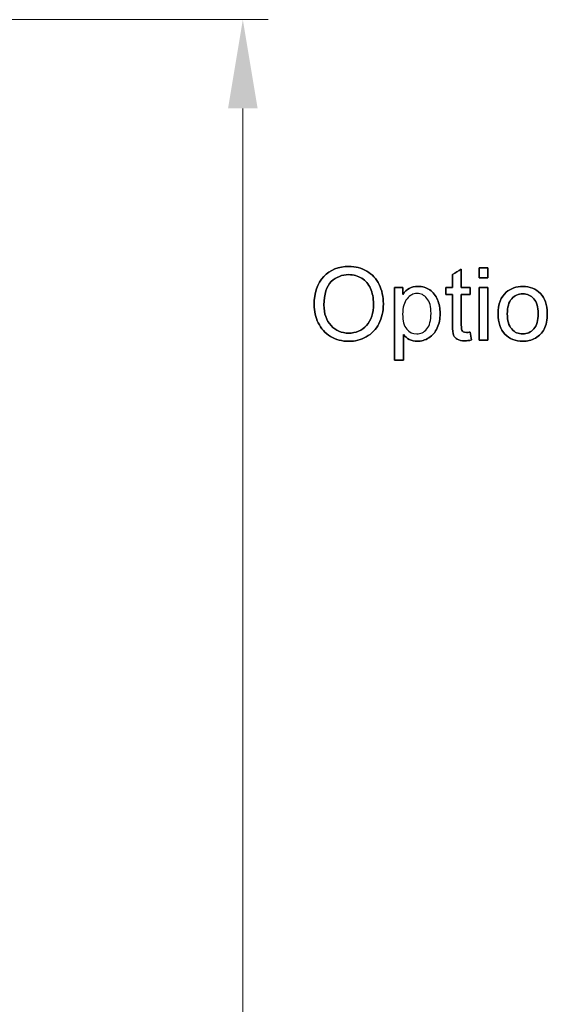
# Model space of a CAD drawing. Header units: inches. Extents: x 0 to 20790, y -12 to 14700.
# Tile 303 of 358: x 11591 to 12319, y 10862 to 12222. Entities that reach past the tile are written whole.
import ezdxf

# ---------------------------------------------------------------- set-up
doc = ezdxf.new("R2010")
doc.units = ezdxf.units.IN
doc.layers.add('1', color=7, linetype='Continuous', true_color=0xffffff)
doc.layers.add('254', color=7, linetype='Continuous', true_color=0xffffff)
doc.styles.add('latin_extended', font='simplex.shx')
doc.dimstyles.get("Standard").update_dxf_attribs({"dimtxt": 0.18, "dimasz": 0.18, "dimexe": 0.18, "dimexo": 0.0625, "dimgap": 0.09, "dimtad": 0, "dimtih": 1, "dimtoh": 1, "dimdec": 4, "dimzin": 0, "dimdsep": 46, "dimtxsty": 'Standard', "dimcen": 0.09, "dimadec": 0, "dimazin": 0, "dimtfac": 1, "dimtdec": 4, "dimtofl": 0, "dimtmove": 0, "dimatfit": 3, "dimfxl": 1, "dimtolj": 1, "dimtzin": 0, "dimarcsym": 0})

# ---------------------------------------------------------------- blocks, each defined once
blk = doc.blocks.new('_U3')
at = {"layer": '254', "color": 3, "linetype": 'Continuous', "lineweight": 13, "transparency": 16777216}
for p, q in [((10991, 12222.3), (11933.7, 12222.3)), ((11898.7, 12099.8), (11898.7, 8769.3)), ((10824.1, 8646.8), (11933.7, 8646.8))]:
    blk.add_line(p, q, dxfattribs=at)
at = {"layer": '254', "color": 3, "transparency": 16777216}
for points in [[(11919.1, 12099.8), (11878.3, 12099.8), (11898.7, 12222.3)], [(11878.3, 8769.3), (11919.1, 8769.3), (11898.7, 8646.8)]]:
    blk.add_solid(points, dxfattribs=at)
at = {"layer": 'Defpoints', "color": 0, "transparency": 16777216}
for p in [(10956, 12222.3), (10789.1, 8646.8), (11898.7, 8646.8)]:
    blk.add_point(p, dxfattribs=at)
at = {"layer": '254', "color": 2, "lineweight": 13, "transparency": 16777216, "insert": (11714.9, 10218.7), "char_height": 122.5, "attachment_point": 1, "rotation": 90, "style": 'latin_extended'}
blk.add_mtext('\\A1;3575', dxfattribs=at)

msp = doc.modelspace()

# ---------------------------------------------------------------- linework, layer by layer
at = {"layer": '1', "color": 2, "linetype": 'Continuous', "lineweight": 25}
for points, knots in [([(12010.44, 11867.455), (12001.519, 11858.06), (11997.068, 11845.064), (11997.068, 11819.687), (11998.986, 11811.347), (12006.62, 11795.619), (12012.238, 11789.424), (12027.057, 11780.328), (12035.466, 11778.04), (12053.578, 11778.04), (12061.662, 11780.112), (12076.674, 11788.332), (12082.46, 11794.387), (12090.646, 11810.401), (12092.693, 11819.482), (12092.693, 11839.615), (12090.749, 11848.569), (12082.962, 11864.348), (12077.344, 11870.493), (12062.518, 11879.338), (12054.192, 11881.519), (12030.861, 11881.519), (12019.349, 11876.837), (12010.44, 11867.455)], [0, 0, 0, 0, 0.16065879, 0.16065879, 0.24556782, 0.24556782, 0.33070077, 0.33070077, 0.4156206, 0.4156206, 0.49407913, 0.49407913, 0.57221999, 0.57221999, 0.65036086, 0.65036086, 0.72751509, 0.72751509, 0.80487083, 0.80487083, 0.88210946, 0.88210946, 1, 1, 1, 1]), ([(12214.463, 11779.882), (12213.875, 11783.497), (12213.287, 11787.113), (12212.698, 11790.728), (12210.473, 11790.421), (12208.682, 11790.268), (12205.484, 11790.268), (12204.103, 11790.549), (12203.105, 11791.138), (12202.133, 11791.726), (12201.442, 11792.519), (12201.007, 11793.542), (12200.572, 11794.54), (12200.342, 11796.791), (12200.342, 11814.409), (12200.342, 11828.521), (12200.342, 11842.634), (12204.461, 11842.634), (12208.579, 11842.634), (12212.698, 11842.634), (12212.698, 11845.823), (12212.698, 11849.013), (12212.698, 11852.202), (12208.579, 11852.202), (12204.461, 11852.202), (12200.342, 11852.202), (12200.342, 11860.635), (12200.342, 11869.069), (12200.342, 11877.502), (12196.275, 11875.047), (12192.207, 11872.591), (12188.139, 11870.135), (12188.139, 11864.157), (12188.139, 11858.179), (12188.139, 11852.202), (12185.138, 11852.202), (12182.136, 11852.202), (12179.135, 11852.202), (12179.135, 11849.013), (12179.135, 11845.823), (12179.135, 11842.634), (12182.136, 11842.634), (12185.138, 11842.634), (12188.139, 11842.634), (12188.139, 11828.743), (12188.139, 11814.852), (12188.139, 11793.593), (12188.651, 11788.758), (12190.656, 11784.183), (12192.36, 11782.312), (12197.272, 11779.498), (12200.726, 11778.807), (12207.914, 11778.807), (12211.01, 11779.165), (12214.463, 11779.882)], [0, 0, 0, 0, 0.03867612, 0.03867612, 0.03867612, 0.05775588, 0.05775588, 0.08284222, 0.08284222, 0.08284222, 0.09580559, 0.09580559, 0.09580559, 0.12302873, 0.12302873, 0.23264991, 0.23264991, 0.23264991, 0.27194996, 0.27194996, 0.27194996, 0.30238106, 0.30238106, 0.30238106, 0.34168111, 0.34168111, 0.34168111, 0.42215265, 0.42215265, 0.42215265, 0.46749019, 0.46749019, 0.46749019, 0.52452816, 0.52452816, 0.52452816, 0.55316919, 0.55316919, 0.55316919, 0.58360029, 0.58360029, 0.58360029, 0.61224132, 0.61224132, 0.61224132, 0.74478747, 0.74478747, 0.81508818, 0.81508818, 0.88605215, 0.88605215, 0.95701611, 0.95701611, 1, 1, 1, 1]), ([(12224.773, 11879.754), (12224.773, 11875.047), (12224.773, 11870.339), (12224.773, 11865.632), (12228.866, 11865.632), (12232.959, 11865.632), (12237.052, 11865.632), (12237.052, 11870.339), (12237.052, 11875.047), (12237.052, 11879.754), (12232.959, 11879.754), (12228.866, 11879.754), (12224.773, 11879.754)], [0, 0, 0, 0, 0.26744186, 0.26744186, 0.26744186, 0.5, 0.5, 0.5, 0.76744186, 0.76744186, 0.76744186, 1, 1, 1, 1]), ([(12020.424, 11799.785), (12013.952, 11806.717), (12010.703, 11816.208), (12010.703, 11843.299), (12014.08, 11854.044), (12027.574, 11866.925), (12035.645, 11870.135), (12051.608, 11870.135), (12057.569, 11868.472), (12068.16, 11861.769), (12072.176, 11857.062), (12077.698, 11844.946), (12079.058, 11837.825), (12079.058, 11816.822), (12075.834, 11806.871), (12062.968, 11792.876), (12054.781, 11789.372), (12035.031, 11789.372), (12026.922, 11792.826), (12020.424, 11799.785)], [0, 0, 0, 0, 0.09771353, 0.09771353, 0.21969985, 0.21969985, 0.34145563, 0.34145563, 0.42671785, 0.42671785, 0.51198007, 0.51198007, 0.59710706, 0.59710706, 0.73175761, 0.73175761, 0.8669212, 0.8669212, 1, 1, 1, 1]), ([(12108.196, 11852.202), (12108.196, 11818.8), (12108.196, 11785.399), (12108.196, 11751.997), (12112.289, 11751.997), (12116.382, 11751.997), (12120.475, 11751.997), (12120.475, 11763.748), (12120.475, 11775.498), (12120.475, 11787.249), (12122.573, 11784.614), (12125.233, 11782.44), (12131.721, 11778.966), (12135.415, 11778.116), (12145.111, 11778.116), (12150.432, 11779.702), (12160.574, 11786.003), (12164.451, 11790.575), (12169.762, 11802.424), (12171.102, 11809.096), (12171.102, 11823.422), (12169.874, 11829.792), (12165.055, 11841.377), (12161.483, 11845.883), (12152.051, 11852.239), (12146.569, 11853.839), (12135.671, 11853.839), (12131.629, 11852.918), (12125.009, 11849.223), (12122.01, 11846.471), (12119.375, 11842.788), (12119.375, 11845.926), (12119.375, 11849.064), (12119.375, 11852.202), (12115.649, 11852.202), (12111.922, 11852.202), (12108.196, 11852.202)], [0, 0, 0, 0, 0.34571608, 0.34571608, 0.34571608, 0.38808108, 0.38808108, 0.38808108, 0.50970395, 0.50970395, 0.50970395, 0.54564415, 0.54564415, 0.58146727, 0.58146727, 0.63050017, 0.63050017, 0.67964438, 0.67964438, 0.72861228, 0.72861228, 0.77420309, 0.77420309, 0.81996592, 0.81996592, 0.86589994, 0.86589994, 0.90116049, 0.90116049, 0.93662964, 0.93662964, 0.93662964, 0.96559895, 0.96559895, 0.96559895, 1, 1, 1, 1]), ([(12224.773, 11852.202), (12224.773, 11828.052), (12224.773, 11803.903), (12224.773, 11779.754), (12228.866, 11779.754), (12232.959, 11779.754), (12237.052, 11779.754), (12237.052, 11803.903), (12237.052, 11828.052), (12237.052, 11852.202), (12232.959, 11852.202), (12228.866, 11852.202), (12224.773, 11852.202)], [0, 0, 0, 0, 0.42753623, 0.42753623, 0.42753623, 0.5, 0.5, 0.5, 0.92753623, 0.92753623, 0.92753623, 1, 1, 1, 1]), ([(12262.351, 11845.783), (12254.883, 11839.334), (12251.148, 11829.383), (12251.148, 11803.75), (12254.294, 11794.361), (12266.778, 11781.365), (12274.99, 11778.116), (12291.44, 11778.116), (12297.272, 11779.6), (12307.976, 11785.49), (12312.033, 11789.654), (12317.656, 11800.337), (12319.042, 11807.664), (12319.042, 11828.513), (12315.87, 11837.518), (12303.233, 11850.565), (12295.098, 11853.839), (12276.167, 11853.839), (12268.569, 11851.153), (12262.351, 11845.783)], [0, 0, 0, 0, 0.15231863, 0.15231863, 0.29126577, 0.29126577, 0.43021291, 0.43021291, 0.51687944, 0.51687944, 0.60372169, 0.60372169, 0.6903933, 0.6903933, 0.79724871, 0.79724871, 0.90410412, 0.90410412, 1, 1, 1, 1]), ([(12124.978, 11794.898), (12121.191, 11799.349), (12119.324, 11806.231), (12119.324, 11824.88), (12121.319, 11831.992), (12129.393, 11841.752), (12134.008, 11844.22), (12144.497, 11844.22), (12149.05, 11841.918), (12156.62, 11832.711), (12158.541, 11825.827), (12158.541, 11806.896), (12156.597, 11799.759), (12148.833, 11790.513), (12144.138, 11788.221), (12133.317, 11788.221), (12128.764, 11790.447), (12124.978, 11794.898)], [0, 0, 0, 0, 0.12284292, 0.12284292, 0.24534928, 0.24534928, 0.36754122, 0.36754122, 0.49093113, 0.49093113, 0.61425057, 0.61425057, 0.74371891, 0.74371891, 0.87276825, 0.87276825, 1, 1, 1, 1]), ([(12269.855, 11795.134), (12265.806, 11799.759), (12263.785, 11806.691), (12263.785, 11825.238), (12265.806, 11832.197), (12273.903, 11841.369), (12278.981, 11843.657), (12291.184, 11843.657), (12296.223, 11841.355), (12304.411, 11832.144), (12306.405, 11825.341), (12306.405, 11806.871), (12304.384, 11799.81), (12296.287, 11790.535), (12291.209, 11788.221), (12278.981, 11788.221), (12273.89, 11790.524), (12269.855, 11795.134)], [0, 0, 0, 0, 0.12284656, 0.12284656, 0.24535471, 0.24535471, 0.368248, 0.368248, 0.48960513, 0.48960513, 0.6110062, 0.6110062, 0.74003818, 0.74003818, 0.86947524, 0.86947524, 1, 1, 1, 1])]:
    msp.add_open_spline(points, degree=3, knots=knots, dxfattribs=at)
at = {"layer": '254', "color": 2, "linetype": 'Continuous', "lineweight": 25}
for points, knots in [([(12069.183, 11784.23), (12076.674, 11788.332), (12082.46, 11794.387), (12090.646, 11810.401), (12092.693, 11819.482), (12092.693, 11839.615), (12090.749, 11848.569), (12082.962, 11864.348), (12077.344, 11870.493), (12062.518, 11879.338), (12054.192, 11881.519), (12030.861, 11881.519), (12019.349, 11876.837), (12010.447, 11867.449)], [0, 0, 0, 0, 0.15445274, 0.15445274, 0.30890547, 0.30890547, 0.46140805, 0.46140805, 0.61430892, 0.61430892, 0.7669783, 0.7669783, 1, 1, 1, 1]), ([(12010.447, 11867.449), (12001.519, 11858.06), (11997.068, 11845.064), (11997.068, 11819.687), (11998.986, 11811.347), (12006.62, 11795.619), (12012.238, 11789.424), (12027.057, 11780.328), (12035.466, 11778.04), (12053.578, 11778.04), (12061.662, 11780.112), (12069.183, 11784.23)], [0, 0, 0, 0, 0.32516813, 0.32516813, 0.49702124, 0.49702124, 0.66932755, 0.66932755, 0.8412025, 0.8412025, 1, 1, 1, 1]), ([(12020.424, 11799.784), (12013.952, 11806.717), (12010.703, 11816.208), (12010.703, 11843.299), (12014.08, 11854.044), (12027.574, 11866.925), (12035.645, 11870.135), (12051.608, 11870.135), (12057.569, 11868.472), (12068.16, 11861.769), (12072.176, 11857.062), (12074.939, 11850.999)], [0, 0, 0, 0, 0.19085417, 0.19085417, 0.42911798, 0.42911798, 0.66693149, 0.66693149, 0.83346574, 0.83346574, 1, 1, 1, 1]), ([(12074.939, 11850.999), (12077.698, 11844.946), (12079.058, 11837.825), (12079.058, 11816.822), (12075.834, 11806.871), (12062.968, 11792.876), (12054.781, 11789.372), (12035.031, 11789.372), (12026.922, 11792.826), (12020.424, 11799.784)], [0, 0, 0, 0, 0.17443343, 0.17443343, 0.45034543, 0.45034543, 0.72730868, 0.72730868, 1, 1, 1, 1]), ([(12120.475, 11787.249), (12122.573, 11784.614), (12125.233, 11782.44), (12131.721, 11778.966), (12135.415, 11778.116), (12145.111, 11778.116), (12150.432, 11779.702), (12160.574, 11786.003), (12164.451, 11790.575), (12169.762, 11802.424), (12171.102, 11809.096), (12171.102, 11823.422), (12169.874, 11829.792), (12165.055, 11841.377), (12161.483, 11845.883), (12152.051, 11852.239), (12146.569, 11853.839), (12135.671, 11853.839), (12131.629, 11852.918), (12125.009, 11849.223), (12122.01, 11846.471), (12119.375, 11842.788)], [0, 0, 0, 0, 0.08418375, 0.08418375, 0.16809324, 0.16809324, 0.28294436, 0.28294436, 0.39805624, 0.39805624, 0.51275512, 0.51275512, 0.61954373, 0.61954373, 0.7267353, 0.7267353, 0.83432783, 0.83432783, 0.91691961, 0.91691961, 1, 1, 1, 1]), ([(12262.353, 11845.781), (12254.883, 11839.334), (12251.148, 11829.383), (12251.148, 11803.75), (12254.294, 11794.361), (12266.778, 11781.365), (12274.99, 11778.116), (12291.44, 11778.116), (12297.272, 11779.6), (12302.619, 11782.542)], [0, 0, 0, 0, 0.29468889, 0.29468889, 0.56350814, 0.56350814, 0.83232739, 0.83232739, 1, 1, 1, 1]), ([(12302.619, 11782.542), (12307.976, 11785.49), (12312.033, 11789.654), (12317.656, 11800.337), (12319.042, 11807.664), (12319.042, 11828.513), (12315.87, 11837.518), (12303.233, 11850.565), (12295.098, 11853.839), (12276.167, 11853.839), (12268.569, 11851.153), (12262.353, 11845.781)], [0, 0, 0, 0, 0.17975276, 0.17975276, 0.3591523, 0.3591523, 0.58032983, 0.58032983, 0.80150735, 0.80150735, 1, 1, 1, 1]), ([(12124.978, 11794.898), (12121.191, 11799.349), (12119.324, 11806.231), (12119.324, 11824.88), (12121.319, 11831.992), (12129.393, 11841.752), (12134.008, 11844.22), (12144.497, 11844.22), (12149.05, 11841.918), (12156.62, 11832.711), (12158.541, 11825.827), (12158.541, 11806.896), (12156.597, 11799.759), (12148.833, 11790.513), (12144.138, 11788.221), (12133.317, 11788.221), (12128.764, 11790.447), (12124.978, 11794.898)], [0, 0, 0, 0, 0.12284292, 0.12284292, 0.24534928, 0.24534928, 0.36754122, 0.36754122, 0.49093113, 0.49093113, 0.61425057, 0.61425057, 0.74371891, 0.74371891, 0.87276825, 0.87276825, 1, 1, 1, 1]), ([(12188.139, 11842.634), (12188.139, 11828.743), (12188.139, 11814.852), (12188.139, 11793.593), (12188.651, 11788.758), (12190.656, 11784.183), (12192.36, 11782.312), (12197.272, 11779.498), (12200.726, 11778.807), (12207.914, 11778.807), (12211.01, 11779.165), (12214.463, 11779.882)], [0, 0, 0, 0, 0.34182638, 0.34182638, 0.52312656, 0.52312656, 0.7061372, 0.7061372, 0.88914784, 0.88914784, 1, 1, 1, 1]), ([(12201.007, 11793.542), (12200.572, 11794.54), (12200.342, 11796.791), (12200.342, 11814.409), (12200.342, 11828.521), (12200.342, 11842.634)], [0, 0, 0, 0, 0.19893514, 0.19893514, 1, 1, 1, 1]), ([(12269.848, 11795.128), (12265.806, 11799.759), (12263.785, 11806.691), (12263.785, 11825.238), (12265.806, 11832.197), (12273.903, 11841.369), (12278.981, 11843.657), (12291.184, 11843.657), (12296.223, 11841.355), (12300.316, 11836.75)], [0, 0, 0, 0, 0.25090947, 0.25090947, 0.50112772, 0.50112772, 0.75213264, 0.75213264, 1, 1, 1, 1]), ([(12300.316, 11836.75), (12304.411, 11832.144), (12306.405, 11825.341), (12306.405, 11806.871), (12304.384, 11799.81), (12296.287, 11790.535), (12291.209, 11788.221), (12278.981, 11788.221), (12273.89, 11790.524), (12269.848, 11795.128)], [0, 0, 0, 0, 0.23785714, 0.23785714, 0.4906653, 0.4906653, 0.7442671, 0.7442671, 1, 1, 1, 1]), ([(12212.698, 11790.728), (12210.473, 11790.421), (12208.682, 11790.268), (12205.484, 11790.268), (12204.103, 11790.549), (12203.105, 11791.138)], [0, 0, 0, 0, 0.432, 0.432, 1, 1, 1, 1])]:
    msp.add_open_spline(points, degree=3, knots=knots, dxfattribs=at)
for points in [[(12200.342, 11877.502), (12196.275, 11875.047), (12192.207, 11872.591), (12188.139, 11870.135)], [(12200.342, 11852.202), (12200.342, 11860.635), (12200.342, 11869.069), (12200.342, 11877.502)], [(12224.773, 11879.754), (12224.773, 11875.047), (12224.773, 11870.339), (12224.773, 11865.632)], [(12237.052, 11879.754), (12232.959, 11879.754), (12228.866, 11879.754), (12224.773, 11879.754)], [(12237.052, 11865.632), (12237.052, 11870.339), (12237.052, 11875.047), (12237.052, 11879.754)], [(12188.139, 11870.135), (12188.139, 11864.157), (12188.139, 11858.179), (12188.139, 11852.202)], [(12224.773, 11865.632), (12228.866, 11865.632), (12232.959, 11865.632), (12237.052, 11865.632)], [(12108.196, 11852.202), (12108.196, 11818.8), (12108.196, 11785.399), (12108.196, 11751.997)], [(12119.375, 11852.202), (12115.649, 11852.202), (12111.922, 11852.202), (12108.196, 11852.202)], [(12119.375, 11842.788), (12119.375, 11845.926), (12119.375, 11849.064), (12119.375, 11852.202)], [(12188.139, 11852.202), (12185.138, 11852.202), (12182.136, 11852.202), (12179.135, 11852.202)], [(12179.135, 11852.202), (12179.135, 11849.013), (12179.135, 11845.823), (12179.135, 11842.634)], [(12212.698, 11852.202), (12208.579, 11852.202), (12204.461, 11852.202), (12200.342, 11852.202)], [(12212.698, 11842.634), (12212.698, 11845.823), (12212.698, 11849.013), (12212.698, 11852.202)], [(12237.052, 11852.202), (12232.959, 11852.202), (12228.866, 11852.202), (12224.773, 11852.202)], [(12224.773, 11852.202), (12224.773, 11828.052), (12224.773, 11803.903), (12224.773, 11779.754)], [(12237.052, 11779.754), (12237.052, 11803.903), (12237.052, 11828.052), (12237.052, 11852.202)], [(12179.135, 11842.634), (12182.136, 11842.634), (12185.138, 11842.634), (12188.139, 11842.634)], [(12200.342, 11842.634), (12204.461, 11842.634), (12208.579, 11842.634), (12212.698, 11842.634)], [(12203.105, 11791.138), (12202.133, 11791.726), (12201.442, 11792.519), (12201.007, 11793.542)], [(12214.463, 11779.882), (12213.875, 11783.497), (12213.287, 11787.113), (12212.698, 11790.728)], [(12120.475, 11751.997), (12120.475, 11763.748), (12120.475, 11775.498), (12120.475, 11787.249)], [(12224.773, 11779.754), (12228.866, 11779.754), (12232.959, 11779.754), (12237.052, 11779.754)], [(12108.196, 11751.997), (12112.289, 11751.997), (12116.382, 11751.997), (12120.475, 11751.997)]]:
    msp.add_open_spline(points, degree=3, dxfattribs=at)

# ---------------------------------------------------------------- dimensions: what is measured, and where the dimension line sits
at = {"layer": '254', "color": 2, "linetype": 'Continuous', "lineweight": 13}
dim = msp.add_linear_dim(base=(11898.668028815, 8646.753602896), p1=(10955.988688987, 12222.253602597), p2=(10789.138677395, 8646.753602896), angle=90, dimstyle='Standard', override={"dimscale": 35, "dimtxt": 3.5, "dimasz": 3.5, "dimexe": 1, "dimexo": 1, "dimgap": 1.75, "dimtad": 1, "dimtih": 0, "dimtoh": 0, "dimdec": 0, "dimlfac": 1, "dimzin": 8, "dimdsep": 46, "dimlunit": 2, "dimtxsty": 'latin_extended', "dimsah": 1, "dimse1": 0, "dimse2": 0, "dimsd1": 0, "dimsd2": 0, "dimclrd": 3, "dimclre": 3, "dimclrt": 2, "dimtol": 0, "dimtm": -0.1, "dimtfac": 0.714286, "dimtdec": 3, "dimtofl": 1, "dimtmove": 0, "dimtzin": 8, "dimlwd": 13, "dimlwe": 13}, dxfattribs=at)
dim.commit()
dim.dimension.update_dxf_attribs({"geometry": '_U3', "text_midpoint": (11898.668028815, 10434.503602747), "dimtype": 160})

doc.saveas('drawing.dxf')
